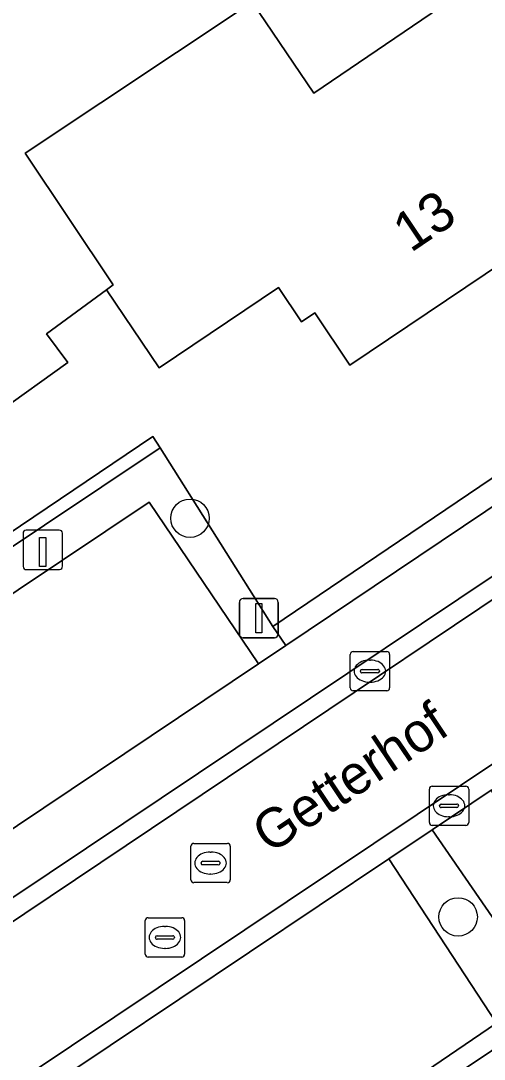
# Model space of a CAD drawing. Extents: x 158793 to 159888, y 384317 to 385256.
# Drawn here: x 158918.68 to 158930.48, y 384617.61 to 384644.03 of the extents above; entities that cross this region are included whole.
import ezdxf

# ---------------------------------------------------------------- set-up
doc = ezdxf.new("R2010")
doc.units = 0
for name, color, linetype in [('IMGEO_Boom', 7, 'Continuous'), ('IMGEO_Erf', 7, 'Continuous'), ('IMGEO_Groenvoorziening', 7, 'Continuous'), ('IMGEO_Haag', 7, 'Continuous'), ('IMGEO_Hek', 7, 'Continuous'), ('IMGEO_Kolk', 7, 'Continuous'), ('IMGEO_Laadpaal', 7, 'Continuous'), ('IMGEO_Lichtmast', 7, 'Continuous'), ('IMGEO_Openbare_ruimte_label', 7, 'Continuous'), ('IMGEO_Pand', 7, 'Continuous'), ('IMGEO_Pand_nummerreeks', 7, 'Continuous'), ('IMGEO_Parkeervlak_open', 7, 'Continuous'), ('IMGEO_Rijbaan_lokaal_open', 7, 'Continuous'), ('IMGEO_Rioolput', 7, 'Continuous'), ('IMGEO_Voetpad_open', 7, 'Continuous')]:
    doc.layers.add(name, color=color, linetype=linetype)

msp = doc.modelspace()

# ---------------------------------------------------------------- linework, layer by layer
at = {"layer": 'IMGEO_Boom'}
for centre in [(158922.99, 384631.374), (158929.811, 384621.229)]:
    msp.add_circle(centre, 0.489, dxfattribs=at)
at = {"layer": 'IMGEO_Erf'}
msp.add_lwpolyline([(158935.269, 384640.755), (158935.742, 384641.055), (158931.239, 384647.707), (158930.053, 384646.895), (158926.376, 384644.46), (158920.02, 384653.654), (158917.65, 384657.141), (158903.486, 384647.632), (158905.26, 384644.832), (158899.805, 384640.906), (158909.685, 384626.219), (158910.802, 384626.858), (158911.256, 384626.177), (158922.042, 384633.454), (158922.226, 384633.163), (158925.099, 384628.623), (158936.517, 384636.347), (158935.783, 384637.416), (158937.012, 384638.256)], close=True, dxfattribs=at)
for points in [[(158924.575, 384644.51), (158926.138, 384642.19), (158930.948, 384645.466), (158934.462, 384640.251), (158927.06, 384635.272), (158926.167, 384636.6), (158925.827, 384636.371), (158925.241, 384637.242), (158922.204, 384635.199), (158920.865, 384637.19), (158919.342, 384636.067), (158919.879, 384635.339), (158916.324, 384632.791), (158915.823, 384633.472), (158915.091, 384632.933), (158913.616, 384635.123), (158911.211, 384633.503), (158907.976, 384638.304), (158904.737, 384643.112), (158907.129, 384644.742)], [(158948.959, 384619.868), (158942.998, 384628.997), (158940.94, 384627.612), (158939.55, 384629.69), (158939.449, 384629.925), (158934.543, 384626.53), (158930.884, 384624.093), (158930.65, 384624.451), (158929.151, 384623.447), (158932.282, 384618.903), (158921.737, 384611.84)]]:
    msp.add_lwpolyline(points, dxfattribs=at)
at = {"layer": 'IMGEO_Groenvoorziening'}
for points in [[(158917.65, 384657.141), (158917.963, 384657.364), (158917.62, 384657.908), (158902.885, 384647.758), (158904.609, 384644.899), (158899.194, 384641.02), (158909.391, 384625.832), (158910.473, 384626.512), (158911.057, 384625.702), (158911.908, 384626.271), (158922.226, 384633.163), (158922.042, 384633.454), (158911.256, 384626.177), (158910.802, 384626.858), (158909.685, 384626.219), (158899.805, 384640.906), (158905.26, 384644.832), (158903.486, 384647.632)], [(158937.281, 384636.103), (158936.543, 384637.243), (158937.764, 384638.068), (158937.439, 384638.548), (158935.742, 384641.055), (158935.269, 384640.755), (158937.012, 384638.256), (158935.783, 384637.416), (158936.517, 384636.347), (158925.099, 384628.623), (158925.43, 384628.137)], [(158921.951, 384631.78), (158924.728, 384627.665), (158925.43, 384628.137), (158925.099, 384628.623), (158922.226, 384633.163), (158911.908, 384626.271), (158915.141, 384621.25), (158915.86, 384621.72), (158913.074, 384625.843)], [(158919.186, 384616.765), (158918.336, 384616.199), (158921.296, 384611.545), (158921.737, 384611.84), (158932.282, 384618.903), (158929.151, 384623.447), (158928.046, 384622.707), (158930.79, 384618.521), (158925.79, 384615.12), (158922.031, 384612.574)]]:
    msp.add_lwpolyline(points, close=True, dxfattribs=at)
at = {"layer": 'IMGEO_Haag'}
msp.add_lwpolyline([(158922.226, 384633.163), (158911.908, 384626.271), (158915.141, 384621.25), (158915.86, 384621.72), (158913.074, 384625.843), (158921.951, 384631.78), (158924.728, 384627.665), (158925.43, 384628.137), (158925.099, 384628.623)], close=True, dxfattribs=at)
at = {"layer": 'IMGEO_Hek'}
msp.add_lwpolyline([(158905.26, 384644.832), (158899.805, 384640.906), (158909.685, 384626.219), (158910.802, 384626.858), (158911.256, 384626.177), (158922.042, 384633.454), (158922.226, 384633.163), (158925.099, 384628.623), (158936.517, 384636.347), (158935.783, 384637.416)], dxfattribs=at)
at = {"layer": 'IMGEO_Kolk'}
for p, q in [((158927.066, 384627.057), (158927.066, 384627.909)), ((158927.141, 384627.983), (158927.993, 384627.983)), ((158928.067, 384627.909), (158928.067, 384627.057)), ((158927.554, 384627.763), (158927.579, 384627.763)), ((158927.325, 384627.477), (158927.325, 384627.489)), ((158927.763, 384627.44), (158927.365, 384627.44)), ((158927.368, 384627.526), (158927.766, 384627.526)), ((158927.809, 384627.489), (158927.809, 384627.477)), ((158927.577, 384627.203), (158927.552, 384627.203)), ((158927.993, 384626.983), (158927.141, 384626.983)), ((158929.079, 384623.631), (158929.079, 384624.483)), ((158929.154, 384624.557), (158930.006, 384624.557)), ((158930.08, 384624.483), (158930.08, 384623.631)), ((158929.567, 384624.337), (158929.592, 384624.337)), ((158929.338, 384624.051), (158929.338, 384624.063)), ((158929.776, 384624.014), (158929.378, 384624.014)), ((158929.381, 384624.1), (158929.779, 384624.1)), ((158929.822, 384624.063), (158929.822, 384624.051)), ((158929.59, 384623.777), (158929.565, 384623.777)), ((158930.006, 384623.557), (158929.154, 384623.557))]:
    msp.add_line(p, q, dxfattribs=at)
for points in [[(158927.066, 384627.057), (158927.066, 384627.909)], [(158927.141, 384627.983), (158927.993, 384627.983)], [(158928.067, 384627.909), (158928.067, 384627.057)], [(158927.993, 384626.983), (158927.141, 384626.983)], [(158929.079, 384623.631), (158929.079, 384624.483)], [(158929.154, 384624.557), (158930.006, 384624.557)], [(158930.08, 384624.483), (158930.08, 384623.631)], [(158930.006, 384623.557), (158929.154, 384623.557)]]:
    msp.add_lwpolyline(points, dxfattribs=at)
for centre, radius, start, end in [((158927.143, 384627.907), 0.0765, 91.552, 178.448), ((158927.143, 384627.907), 0.0765, 91.552, 178.448), ((158927.991, 384627.907), 0.0765, 1.552, 88.448), ((158927.991, 384627.907), 0.0765, 1.552, 88.448), ((158927.365, 384627.486), 0.0403, 85.8775, 175.7526), ((158927.362, 384627.476), 0.0366, 178.938, 274.7102), ((158927.766, 384627.483), 0.043, 264.8664, 352.4533), ((158927.77, 384627.488), 0.0386, 1.7309, 96.639), ((158927.143, 384627.059), 0.0765, 181.552, 268.448), ((158927.143, 384627.059), 0.0765, 181.552, 268.448), ((158927.991, 384627.059), 0.0765, 271.552, 358.448), ((158927.991, 384627.059), 0.0765, 271.552, 358.448), ((158929.156, 384624.481), 0.0765, 91.552, 178.448), ((158929.156, 384624.481), 0.0765, 91.552, 178.448), ((158930.004, 384624.481), 0.0765, 1.552, 88.448), ((158930.004, 384624.481), 0.0765, 1.552, 88.448), ((158929.378, 384624.06), 0.0403, 85.8775, 175.7526), ((158929.375, 384624.05), 0.0366, 178.938, 274.7102), ((158929.779, 384624.057), 0.043, 264.8664, 352.4533), ((158929.783, 384624.062), 0.0386, 1.7309, 96.639), ((158929.156, 384623.633), 0.0765, 181.552, 268.448), ((158929.156, 384623.633), 0.0765, 181.552, 268.448), ((158930.004, 384623.633), 0.0765, 271.552, 358.448), ((158930.004, 384623.633), 0.0765, 271.552, 358.448)]:
    msp.add_arc(centre, radius, start, end, dxfattribs=at)
for centre, major_axis, ratio, start_param, end_param in [((158927.553, 384627.483), (-0.387, 0.002), 0.722429, 4.712389, 7.853982), ((158927.578, 384627.483), (-0.39, 0.002), 0.717154, 1.570796, 4.712389), ((158929.566, 384624.057), (-0.387, 0.002), 0.722429, 4.712389, 7.853982), ((158929.591, 384624.057), (-0.39, 0.002), 0.717154, 1.570796, 4.712389)]:
    msp.add_ellipse(centre, major_axis=major_axis, ratio=ratio, start_param=start_param, end_param=end_param, dxfattribs=at)
at = {"layer": 'IMGEO_Laadpaal'}
for p, q in [((158919.66, 384631.069), (158918.819, 384631.069)), ((158919.66, 384631.069), (158918.819, 384631.069)), ((158918.744, 384630.985), (158918.744, 384630.144)), ((158918.744, 384630.985), (158918.744, 384630.144)), ((158919.744, 384630.153), (158919.744, 384630.994)), ((158919.744, 384630.153), (158919.744, 384630.994)), ((158918.828, 384630.069), (158919.669, 384630.069)), ((158918.828, 384630.069), (158919.669, 384630.069))]:
    msp.add_line(p, q, dxfattribs=at)
msp.add_lwpolyline([(158919.159, 384630.882), (158919.319, 384630.882), (158919.319, 384630.149), (158919.159, 384630.149), (158919.159, 384630.882)], dxfattribs=at)
for centre, start, end in [((158918.822, 384630.991), 92.4484, 184.2845), ((158918.822, 384630.991), 92.4484, 184.2845), ((158919.666, 384630.991), 2.4484, 94.2845), ((158919.666, 384630.991), 2.4484, 94.2845), ((158918.822, 384630.147), 182.4484, 274.2845), ((158918.822, 384630.147), 182.4484, 274.2845), ((158919.666, 384630.147), 272.4484, 4.2845), ((158919.666, 384630.147), 272.4484, 4.2845)]:
    msp.add_arc(centre, 0.0779, start, end, dxfattribs=at)
at = {"layer": 'IMGEO_Lichtmast'}
for p, q in [((158924.245, 384628.433), (158924.245, 384629.233)), ((158924.245, 384629.233), (158924.245, 384628.433)), ((158924.345, 384629.333), (158925.135, 384629.333)), ((158925.135, 384629.333), (158924.345, 384629.333)), ((158925.235, 384629.233), (158925.235, 384628.433)), ((158925.235, 384628.433), (158925.235, 384629.233)), ((158925.135, 384628.333), (158924.345, 384628.333)), ((158924.345, 384628.333), (158925.135, 384628.333))]:
    msp.add_line(p, q, dxfattribs=at)
msp.add_lwpolyline([(158924.665, 384629.208), (158924.815, 384629.208), (158924.815, 384628.458), (158924.665, 384628.458), (158924.665, 384629.208)], dxfattribs=at)
for centre, start, end in [((158924.345, 384629.233), 90, 180), ((158924.345, 384629.233), 90, 180), ((158925.135, 384629.233), 0, 90), ((158925.135, 384629.233), 360, 90), ((158924.345, 384628.433), 180, 270), ((158924.345, 384628.433), 180, 270), ((158925.135, 384628.433), 270, 0), ((158925.135, 384628.433), 270, 0)]:
    msp.add_arc(centre, 0.1, start, end, dxfattribs=at)
at = {"layer": 'IMGEO_Pand'}
for points in [[(158918.797, 384640.665), (158924.575, 384644.51), (158922.28, 384647.917), (158907.976, 384638.304), (158911.211, 384633.503), (158913.616, 384635.123), (158915.091, 384632.933), (158915.823, 384633.472), (158916.324, 384632.791), (158919.879, 384635.339), (158919.342, 384636.067), (158920.865, 384637.19), (158921.037, 384637.317)], [(158930.948, 384645.466), (158926.138, 384642.19), (158924.575, 384644.51), (158918.797, 384640.665), (158921.037, 384637.317), (158920.865, 384637.19), (158922.204, 384635.199), (158925.241, 384637.242), (158925.827, 384636.371), (158926.167, 384636.6), (158927.06, 384635.272), (158934.462, 384640.251)]]:
    msp.add_lwpolyline(points, close=True, dxfattribs=at)
at = {"layer": 'IMGEO_Parkeervlak_open'}
for points in [[(158924.728, 384627.665), (158921.951, 384631.78), (158913.074, 384625.843), (158915.86, 384621.72)], [(158928.046, 384622.707), (158919.186, 384616.765), (158922.031, 384612.574), (158925.79, 384615.12), (158930.79, 384618.521)]]:
    msp.add_lwpolyline(points, close=True, dxfattribs=at)
at = {"layer": 'IMGEO_Rijbaan_lokaal_open'}
for points in [[(158920.527, 384663.541), (158921.052, 384662.795), (158921.38, 384662.329), (158923.499, 384659.163), (158924.01, 384658.409), (158927.045, 384653.945), (158927.544, 384653.21), (158930.702, 384648.501), (158931.239, 384647.707), (158935.742, 384641.055), (158937.439, 384638.548), (158937.764, 384638.068), (158939.325, 384635.681), (158916.548, 384620.432), (158916.491, 384620.393), (158916.788, 384619.978), (158916.847, 384620.015), (158940.033, 384635.577), (158921.019, 384663.762)], [(158921.019, 384663.762), (158940.033, 384635.577), (158916.847, 384620.015), (158916.788, 384619.978), (158918.623, 384617.027), (158918.871, 384617.212), (158941.972, 384632.67)]]:
    msp.add_lwpolyline(points, dxfattribs=at)
msp.add_lwpolyline([(158941.972, 384632.67), (158918.871, 384617.212), (158919.186, 384616.765), (158928.046, 384622.707), (158929.151, 384623.447), (158930.65, 384624.451), (158941.838, 384631.945), (158948.9, 384621.402), (158953.415, 384624.464), (158955.406, 384625.815), (158956.071, 384626.266), (158960.669, 384629.404), (158961.404, 384629.901), (158968.085, 384634.504), (158968.774, 384634.969), (158970.621, 384636.247), (158970.35, 384636.65), (158949.064, 384622.099)], close=True, dxfattribs=at)
at = {"layer": 'IMGEO_Rioolput'}
for p, q in [((158923.012, 384622.174), (158923.012, 384623.026)), ((158923.087, 384623.1), (158923.939, 384623.1)), ((158923.5, 384622.88), (158923.525, 384622.88)), ((158924.013, 384623.026), (158924.013, 384622.174)), ((158923.271, 384622.594), (158923.271, 384622.606)), ((158923.314, 384622.643), (158923.712, 384622.643)), ((158923.755, 384622.606), (158923.755, 384622.594)), ((158923.709, 384622.557), (158923.311, 384622.557)), ((158923.939, 384622.1), (158923.087, 384622.1)), ((158923.523, 384622.32), (158923.498, 384622.32)), ((158921.851, 384620.281), (158921.851, 384621.133)), ((158921.926, 384621.207), (158922.778, 384621.207)), ((158922.852, 384621.133), (158922.852, 384620.281)), ((158922.339, 384620.987), (158922.364, 384620.987)), ((158922.11, 384620.701), (158922.11, 384620.713)), ((158922.548, 384620.664), (158922.15, 384620.664)), ((158922.153, 384620.75), (158922.551, 384620.75)), ((158922.594, 384620.713), (158922.594, 384620.701)), ((158922.362, 384620.427), (158922.337, 384620.427)), ((158922.778, 384620.207), (158921.926, 384620.207))]:
    msp.add_line(p, q, dxfattribs=at)
for points in [[(158923.012, 384622.174), (158923.012, 384623.026)], [(158923.087, 384623.1), (158923.939, 384623.1)], [(158924.013, 384623.026), (158924.013, 384622.174)], [(158923.939, 384622.1), (158923.087, 384622.1)], [(158921.851, 384620.281), (158921.851, 384621.133)], [(158921.926, 384621.207), (158922.778, 384621.207)], [(158922.852, 384621.133), (158922.852, 384620.281)], [(158922.778, 384620.207), (158921.926, 384620.207)]]:
    msp.add_lwpolyline(points, dxfattribs=at)
for centre, radius, start, end in [((158923.089, 384623.024), 0.0765, 91.552, 178.448), ((158923.089, 384623.024), 0.0765, 91.552, 178.448), ((158923.937, 384623.024), 0.0765, 1.552, 88.448), ((158923.937, 384623.024), 0.0765, 1.552, 88.448), ((158923.311, 384622.603), 0.0403, 85.8775, 175.7526), ((158923.716, 384622.605), 0.0386, 1.7309, 96.639), ((158923.308, 384622.593), 0.0366, 178.938, 274.7102), ((158923.712, 384622.6), 0.043, 264.8664, 352.4533), ((158923.089, 384622.176), 0.0765, 181.552, 268.448), ((158923.089, 384622.176), 0.0765, 181.552, 268.448), ((158923.937, 384622.176), 0.0765, 271.552, 358.448), ((158923.937, 384622.176), 0.0765, 271.552, 358.448), ((158921.928, 384621.131), 0.0765, 91.552, 178.448), ((158921.928, 384621.131), 0.0765, 91.552, 178.448), ((158922.776, 384621.131), 0.0765, 1.552, 88.448), ((158922.776, 384621.131), 0.0765, 1.552, 88.448), ((158922.15, 384620.71), 0.0403, 85.8775, 175.7526), ((158922.147, 384620.7), 0.0366, 178.938, 274.7102), ((158922.551, 384620.707), 0.043, 264.8664, 352.4533), ((158922.555, 384620.712), 0.0386, 1.7309, 96.639), ((158921.928, 384620.283), 0.0765, 181.552, 268.448), ((158921.928, 384620.283), 0.0765, 181.552, 268.448), ((158922.776, 384620.283), 0.0765, 271.552, 358.448), ((158922.776, 384620.283), 0.0765, 271.552, 358.448)]:
    msp.add_arc(centre, radius, start, end, dxfattribs=at)
for centre, major_axis, ratio, start_param, end_param in [((158923.499, 384622.6), (-0.387, 0.002), 0.722429, 4.712389, 7.853982), ((158923.524, 384622.6), (-0.39, 0.002), 0.717154, 1.570796, 4.712389), ((158922.338, 384620.707), (-0.387, 0.002), 0.722429, 4.712389, 7.853982), ((158922.363, 384620.707), (-0.39, 0.002), 0.717154, 1.570796, 4.712389)]:
    msp.add_ellipse(centre, major_axis=major_axis, ratio=ratio, start_param=start_param, end_param=end_param, dxfattribs=at)
at = {"layer": 'IMGEO_Voetpad_open'}
for points in [[(158939.325, 384635.681), (158937.764, 384638.068), (158936.543, 384637.243), (158937.281, 384636.103), (158925.43, 384628.137), (158924.728, 384627.665), (158915.86, 384621.72), (158915.141, 384621.25), (158914.37, 384620.747)], [(158915.538, 384619.745), (158916.491, 384620.393), (158916.548, 384620.432), (158939.325, 384635.681)]]:
    msp.add_lwpolyline(points, dxfattribs=at)

# ---------------------------------------------------------------- texts
at = {"layer": 'IMGEO_Openbare_ruimte_label'}
msp.add_text('Getterhof', height=1, rotation=33.833, dxfattribs=at).set_placement((158925.018, 384622.81))
at = {"layer": 'IMGEO_Pand_nummerreeks'}
msp.add_text('13', height=1, rotation=33.9298, dxfattribs=at).set_placement((158928.604, 384638.118))

doc.saveas('drawing.dxf')
